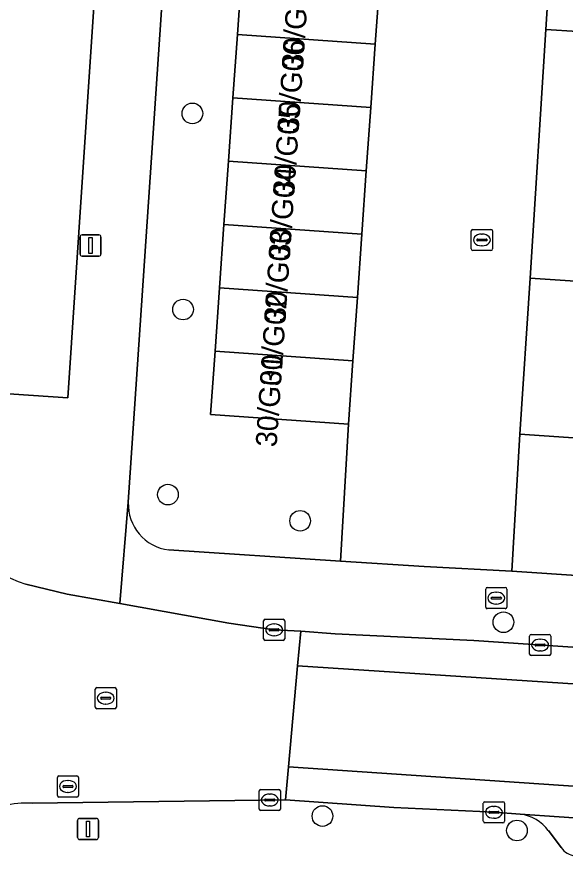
# Model space of a CAD drawing. Extents: x 161848 to 162726, y 385382 to 386521.
# Drawn here: x 162027.96 to 162053.93, y 385740.75 to 385781.28 of the extents above; entities that cross this region are included whole.
import ezdxf

# ---------------------------------------------------------------- set-up
doc = ezdxf.new("R2010")
doc.units = 0
for name, color, linetype in [('IMGEO_Boom', 7, 'Continuous'), ('IMGEO_Brandkraan', 7, 'Continuous'), ('IMGEO_Erf', 7, 'Continuous'), ('IMGEO_Groenvoorziening', 7, 'Continuous'), ('IMGEO_Kolk', 7, 'Continuous'), ('IMGEO_Lichtmast', 7, 'Continuous'), ('IMGEO_Muur', 7, 'Continuous'), ('IMGEO_Pand', 7, 'Continuous'), ('IMGEO_Pand_nummerreeks', 7, 'Continuous'), ('IMGEO_Parkeervlak_open', 7, 'Continuous'), ('IMGEO_Rijbaan_lokaal_gesloten', 7, 'Continuous'), ('IMGEO_Rijbaan_lokaal_open', 7, 'Continuous'), ('IMGEO_Rioolput', 7, 'Continuous'), ('IMGEO_Voetpad_open', 7, 'Continuous')]:
    doc.layers.add(name, color=color, linetype=linetype)

msp = doc.modelspace()

# ---------------------------------------------------------------- linework, layer by layer
at = {"layer": 'IMGEO_Boom'}
for centre in [(162036.258, 385776.72), (162035.814, 385767.445), (162035.099, 385758.689), (162041.355, 385757.451), (162050.975, 385752.654), (162042.412, 385743.486), (162051.615, 385742.801)]:
    msp.add_circle(centre, 0.489, dxfattribs=at)
at = {"layer": 'IMGEO_Brandkraan'}
for p, q in [((162050.134, 385753.369), (162050.134, 385754.221)), ((162050.209, 385754.295), (162051.061, 385754.295)), ((162051.135, 385754.221), (162051.135, 385753.369)), ((162050.393, 385753.789), (162050.393, 385753.801)), ((162050.831, 385753.752), (162050.433, 385753.752)), ((162050.436, 385753.838), (162050.834, 385753.838)), ((162050.622, 385754.075), (162050.647, 385754.075)), ((162050.877, 385753.801), (162050.877, 385753.789)), ((162050.645, 385753.515), (162050.62, 385753.515)), ((162051.061, 385753.295), (162050.209, 385753.295))]:
    msp.add_line(p, q, dxfattribs=at)
for points in [[(162050.134, 385753.369), (162050.134, 385754.221)], [(162050.209, 385754.295), (162051.061, 385754.295)], [(162051.135, 385754.221), (162051.135, 385753.369)], [(162051.061, 385753.295), (162050.209, 385753.295)]]:
    msp.add_lwpolyline(points, dxfattribs=at)
for centre, radius, start, end in [((162050.211, 385754.219), 0.0765, 91.552, 178.448), ((162050.211, 385754.219), 0.0765, 91.552, 178.448), ((162051.059, 385754.219), 0.0765, 1.552, 88.448), ((162051.059, 385754.219), 0.0765, 1.552, 88.448), ((162050.433, 385753.798), 0.0403, 85.8775, 175.7526), ((162050.43, 385753.788), 0.0366, 178.938, 274.7102), ((162050.834, 385753.795), 0.043, 264.8664, 352.4533), ((162050.838, 385753.8), 0.0386, 1.7309, 96.639), ((162050.211, 385753.371), 0.0765, 181.552, 268.448), ((162050.211, 385753.371), 0.0765, 181.552, 268.448), ((162051.059, 385753.371), 0.0765, 271.552, 358.448), ((162051.059, 385753.371), 0.0765, 271.552, 358.448)]:
    msp.add_arc(centre, radius, start, end, dxfattribs=at)
for centre, major_axis, ratio, start_param, end_param in [((162050.621, 385753.795), (-0.387, 0.002), 0.722429, 4.712389, 7.853982), ((162050.646, 385753.795), (-0.39, 0.002), 0.717154, 1.570796, 4.712389)]:
    msp.add_ellipse(centre, major_axis=major_axis, ratio=ratio, start_param=start_param, end_param=end_param, dxfattribs=at)
at = {"layer": 'IMGEO_Erf'}
msp.add_lwpolyline([(162054.482, 385780.596), (162052.981, 385780.69), (162052.24, 385768.934), (162057.229, 385768.602)], dxfattribs=at)
msp.add_lwpolyline([(162099.847, 385758.273), (162093.792, 385758.685), (162087.821, 385759.091), (162081.851, 385759.498), (162075.881, 385759.904), (162069.91, 385760.31), (162063.94, 385760.716), (162057.97, 385761.123), (162051.749, 385761.546), (162051.378, 385755.062), (162099.417, 385751.847)], close=True, dxfattribs=at)
at = {"layer": 'IMGEO_Groenvoorziening'}
for points in [[(162035.139, 385756.073), (162043.266, 385755.546), (162043.64, 385762.023), (162037.117, 385762.484), (162037.329, 385765.48), (162037.541, 385768.476), (162037.752, 385771.472), (162037.964, 385774.467), (162038.176, 385777.463), (162038.388, 385780.459), (162038.599, 385783.455), (162038.811, 385786.451), (162039.023, 385789.447), (162039.235, 385792.443), (162039.446, 385795.438), (162039.658, 385798.434), (162039.87, 385801.43), (162040.02, 385801.419), (162040.331, 385805.804), (162039.555, 385805.85)], [(162036.292, 385803.74), (162033.225, 385758.329)]]:
    msp.add_lwpolyline(points, dxfattribs=at)
msp.add_arc((162035.408, 385758.242), 2.185, 177.7058, 262.9171, dxfattribs=at)
at = {"layer": 'IMGEO_Kolk'}
for p, q in [((162049.455, 385770.312), (162049.455, 385771.164)), ((162049.53, 385771.238), (162050.382, 385771.238)), ((162050.456, 385771.164), (162050.456, 385770.312)), ((162049.714, 385770.732), (162049.714, 385770.744)), ((162049.757, 385770.781), (162050.155, 385770.781)), ((162049.943, 385771.018), (162049.968, 385771.018)), ((162050.198, 385770.744), (162050.198, 385770.732)), ((162050.152, 385770.695), (162049.754, 385770.695)), ((162049.966, 385770.458), (162049.941, 385770.458)), ((162050.382, 385770.238), (162049.53, 385770.238)), ((162039.625, 385751.867), (162039.625, 385752.719)), ((162039.7, 385752.793), (162040.552, 385752.793)), ((162040.113, 385752.573), (162040.138, 385752.573)), ((162040.626, 385752.719), (162040.626, 385751.867)), ((162039.884, 385752.287), (162039.884, 385752.299)), ((162040.322, 385752.25), (162039.924, 385752.25)), ((162039.927, 385752.336), (162040.325, 385752.336)), ((162040.368, 385752.299), (162040.368, 385752.287)), ((162040.552, 385751.793), (162039.7, 385751.793)), ((162040.136, 385752.013), (162040.111, 385752.013)), ((162052.21, 385751.147), (162052.21, 385751.999)), ((162052.285, 385752.073), (162053.137, 385752.073)), ((162052.698, 385751.853), (162052.723, 385751.853)), ((162053.211, 385751.999), (162053.211, 385751.147)), ((162052.469, 385751.567), (162052.469, 385751.579)), ((162052.907, 385751.53), (162052.509, 385751.53)), ((162052.512, 385751.616), (162052.91, 385751.616)), ((162052.721, 385751.293), (162052.696, 385751.293)), ((162052.953, 385751.579), (162052.953, 385751.567)), ((162053.137, 385751.073), (162052.285, 385751.073)), ((162039.419, 385743.818), (162039.419, 385744.67)), ((162039.494, 385744.744), (162040.346, 385744.744)), ((162039.907, 385744.524), (162039.932, 385744.524)), ((162040.42, 385744.67), (162040.42, 385743.818)), ((162039.678, 385744.238), (162039.678, 385744.25)), ((162040.116, 385744.201), (162039.718, 385744.201)), ((162039.721, 385744.287), (162040.119, 385744.287)), ((162040.162, 385744.25), (162040.162, 385744.238)), ((162050.023, 385743.237), (162050.023, 385744.089)), ((162050.098, 385744.163), (162050.95, 385744.163)), ((162051.024, 385744.089), (162051.024, 385743.237)), ((162040.346, 385743.744), (162039.494, 385743.744)), ((162039.93, 385743.964), (162039.905, 385743.964)), ((162050.282, 385743.657), (162050.282, 385743.669)), ((162050.72, 385743.62), (162050.322, 385743.62)), ((162050.325, 385743.706), (162050.723, 385743.706)), ((162050.511, 385743.943), (162050.536, 385743.943)), ((162050.766, 385743.669), (162050.766, 385743.657)), ((162050.534, 385743.383), (162050.509, 385743.383)), ((162050.95, 385743.163), (162050.098, 385743.163))]:
    msp.add_line(p, q, dxfattribs=at)
for points in [[(162049.455, 385770.312), (162049.455, 385771.164)], [(162049.53, 385771.238), (162050.382, 385771.238)], [(162050.456, 385771.164), (162050.456, 385770.312)], [(162050.382, 385770.238), (162049.53, 385770.238)], [(162039.625, 385751.867), (162039.625, 385752.719)], [(162039.7, 385752.793), (162040.552, 385752.793)], [(162040.626, 385752.719), (162040.626, 385751.867)], [(162040.552, 385751.793), (162039.7, 385751.793)], [(162052.21, 385751.147), (162052.21, 385751.999)], [(162052.285, 385752.073), (162053.137, 385752.073)], [(162053.211, 385751.999), (162053.211, 385751.147)], [(162053.137, 385751.073), (162052.285, 385751.073)], [(162039.419, 385743.818), (162039.419, 385744.67)], [(162039.494, 385744.744), (162040.346, 385744.744)], [(162040.42, 385744.67), (162040.42, 385743.818)], [(162050.023, 385743.237), (162050.023, 385744.089)], [(162050.098, 385744.163), (162050.95, 385744.163)], [(162051.024, 385744.089), (162051.024, 385743.237)], [(162040.346, 385743.744), (162039.494, 385743.744)], [(162050.95, 385743.163), (162050.098, 385743.163)]]:
    msp.add_lwpolyline(points, dxfattribs=at)
for centre, radius, start, end in [((162049.532, 385771.162), 0.0765, 91.552, 178.448), ((162049.532, 385771.162), 0.0765, 91.552, 178.448), ((162050.38, 385771.162), 0.0765, 1.552, 88.448), ((162050.38, 385771.162), 0.0765, 1.552, 88.448), ((162049.754, 385770.741), 0.0403, 85.8775, 175.7526), ((162050.159, 385770.743), 0.0386, 1.7309, 96.639), ((162049.751, 385770.731), 0.0366, 178.938, 274.7102), ((162050.155, 385770.738), 0.043, 264.8664, 352.4533), ((162049.532, 385770.314), 0.0765, 181.552, 268.448), ((162049.532, 385770.314), 0.0765, 181.552, 268.448), ((162050.38, 385770.314), 0.0765, 271.552, 358.448), ((162050.38, 385770.314), 0.0765, 271.552, 358.448), ((162039.702, 385752.717), 0.0765, 91.552, 178.448), ((162039.702, 385752.717), 0.0765, 91.552, 178.448), ((162040.55, 385752.717), 0.0765, 1.552, 88.448), ((162040.55, 385752.717), 0.0765, 1.552, 88.448), ((162039.924, 385752.296), 0.0403, 85.8775, 175.7526), ((162039.921, 385752.286), 0.0366, 178.938, 274.7102), ((162040.325, 385752.293), 0.043, 264.8664, 352.4533), ((162040.329, 385752.298), 0.0386, 1.7309, 96.639), ((162039.702, 385751.869), 0.0765, 181.552, 268.448), ((162039.702, 385751.869), 0.0765, 181.552, 268.448), ((162040.55, 385751.869), 0.0765, 271.552, 358.448), ((162040.55, 385751.869), 0.0765, 271.552, 358.448), ((162052.287, 385751.997), 0.0765, 91.552, 178.448), ((162052.287, 385751.997), 0.0765, 91.552, 178.448), ((162053.135, 385751.997), 0.0765, 1.552, 88.448), ((162053.135, 385751.997), 0.0765, 1.552, 88.448), ((162052.509, 385751.576), 0.0403, 85.8775, 175.7526), ((162052.506, 385751.566), 0.0366, 178.938, 274.7102), ((162052.91, 385751.573), 0.043, 264.8664, 352.4533), ((162052.914, 385751.578), 0.0386, 1.7309, 96.639), ((162052.287, 385751.149), 0.0765, 181.552, 268.448), ((162052.287, 385751.149), 0.0765, 181.552, 268.448), ((162053.135, 385751.149), 0.0765, 271.552, 358.448), ((162053.135, 385751.149), 0.0765, 271.552, 358.448), ((162039.496, 385744.668), 0.0765, 91.552, 178.448), ((162039.496, 385744.668), 0.0765, 91.552, 178.448), ((162040.344, 385744.668), 0.0765, 1.552, 88.448), ((162040.344, 385744.668), 0.0765, 1.552, 88.448), ((162039.718, 385744.247), 0.0403, 85.8775, 175.7526), ((162039.715, 385744.237), 0.0366, 178.938, 274.7102), ((162040.119, 385744.244), 0.043, 264.8664, 352.4533), ((162040.123, 385744.249), 0.0386, 1.7309, 96.639), ((162050.1, 385744.087), 0.0765, 91.552, 178.448), ((162050.1, 385744.087), 0.0765, 91.552, 178.448), ((162050.948, 385744.087), 0.0765, 1.552, 88.448), ((162050.948, 385744.087), 0.0765, 1.552, 88.448), ((162039.496, 385743.82), 0.0765, 181.552, 268.448), ((162039.496, 385743.82), 0.0765, 181.552, 268.448), ((162040.344, 385743.82), 0.0765, 271.552, 358.448), ((162040.344, 385743.82), 0.0765, 271.552, 358.448), ((162050.322, 385743.666), 0.0403, 85.8775, 175.7526), ((162050.319, 385743.656), 0.0366, 178.938, 274.7102), ((162050.723, 385743.663), 0.043, 264.8664, 352.4533), ((162050.727, 385743.668), 0.0386, 1.7309, 96.639), ((162050.1, 385743.239), 0.0765, 181.552, 268.448), ((162050.1, 385743.239), 0.0765, 181.552, 268.448), ((162050.948, 385743.239), 0.0765, 271.552, 358.448), ((162050.948, 385743.239), 0.0765, 271.552, 358.448)]:
    msp.add_arc(centre, radius, start, end, dxfattribs=at)
for centre, major_axis, ratio, start_param, end_param in [((162049.942, 385770.738), (-0.387, 0.002), 0.722429, 4.712389, 7.853982), ((162049.967, 385770.738), (-0.39, 0.002), 0.717154, 1.570796, 4.712389), ((162040.112, 385752.293), (-0.387, 0.002), 0.722429, 4.712389, 7.853982), ((162040.137, 385752.293), (-0.39, 0.002), 0.717154, 1.570796, 4.712389), ((162052.697, 385751.573), (-0.387, 0.002), 0.722429, 4.712389, 7.853982), ((162052.722, 385751.573), (-0.39, 0.002), 0.717154, 1.570796, 4.712389), ((162039.906, 385744.244), (-0.387, 0.002), 0.722429, 4.712389, 7.853982), ((162039.931, 385744.244), (-0.39, 0.002), 0.717154, 1.570796, 4.712389), ((162050.51, 385743.663), (-0.387, 0.002), 0.722429, 4.712389, 7.853982), ((162050.535, 385743.663), (-0.39, 0.002), 0.717154, 1.570796, 4.712389)]:
    msp.add_ellipse(centre, major_axis=major_axis, ratio=ratio, start_param=start_param, end_param=end_param, dxfattribs=at)
at = {"layer": 'IMGEO_Lichtmast'}
for p, q in [((162030.941, 385770.071), (162030.941, 385770.871)), ((162030.941, 385770.871), (162030.941, 385770.071)), ((162031.041, 385770.971), (162031.831, 385770.971)), ((162031.831, 385770.971), (162031.041, 385770.971)), ((162031.931, 385770.871), (162031.931, 385770.071)), ((162031.931, 385770.071), (162031.931, 385770.871)), ((162031.831, 385769.971), (162031.041, 385769.971)), ((162031.041, 385769.971), (162031.831, 385769.971)), ((162030.822, 385742.475), (162030.822, 385743.275)), ((162030.822, 385743.275), (162030.822, 385742.475)), ((162030.922, 385743.375), (162031.712, 385743.375)), ((162031.712, 385743.375), (162030.922, 385743.375)), ((162031.812, 385743.275), (162031.812, 385742.475)), ((162031.812, 385742.475), (162031.812, 385743.275)), ((162031.712, 385742.375), (162030.922, 385742.375)), ((162030.922, 385742.375), (162031.712, 385742.375))]:
    msp.add_line(p, q, dxfattribs=at)
for points in [[(162031.361, 385770.846), (162031.511, 385770.846), (162031.511, 385770.096), (162031.361, 385770.096), (162031.361, 385770.846)], [(162031.242, 385743.25), (162031.392, 385743.25), (162031.392, 385742.5), (162031.242, 385742.5), (162031.242, 385743.25)]]:
    msp.add_lwpolyline(points, dxfattribs=at)
for centre, start, end in [((162031.041, 385770.871), 90, 180), ((162031.041, 385770.871), 90, 180), ((162031.831, 385770.871), 0, 90), ((162031.831, 385770.871), 360, 90), ((162031.041, 385770.071), 180, 270), ((162031.041, 385770.071), 180, 270), ((162031.831, 385770.071), 270, 0), ((162031.831, 385770.071), 270, 0), ((162030.922, 385743.275), 90, 180), ((162030.922, 385743.275), 90, 180), ((162031.712, 385743.275), 0, 90), ((162031.712, 385743.275), 360, 90), ((162030.922, 385742.475), 180, 270), ((162030.922, 385742.475), 180, 270), ((162031.712, 385742.475), 270, 0), ((162031.712, 385742.475), 270, 0)]:
    msp.add_arc(centre, 0.1, start, end, dxfattribs=at)
at = {"layer": 'IMGEO_Muur'}
msp.add_lwpolyline([(162052.981, 385780.697), (162052.24, 385768.934)], dxfattribs=at)
at = {"layer": 'IMGEO_Pand'}
for points in [[(162044.911, 385779.998), (162045.122, 385782.994), (162038.599, 385783.455), (162038.388, 385780.459)], [(162038.388, 385780.459), (162038.176, 385777.463), (162044.699, 385777.002), (162044.911, 385779.998)], [(162037.964, 385774.467), (162044.487, 385774.006), (162044.699, 385777.002), (162038.176, 385777.463)], [(162037.752, 385771.472), (162044.275, 385771.011), (162044.487, 385774.006), (162037.964, 385774.467)], [(162037.541, 385768.476), (162044.064, 385768.015), (162044.275, 385771.011), (162037.752, 385771.472)], [(162058.397, 385768.524), (162057.229, 385768.602), (162052.24, 385768.934), (162051.749, 385761.546), (162057.97, 385761.123)], [(162037.329, 385765.48), (162043.852, 385765.019), (162044.064, 385768.015), (162037.541, 385768.476)], [(162043.64, 385762.023), (162043.852, 385765.019), (162037.329, 385765.48), (162037.117, 385762.484)]]:
    msp.add_lwpolyline(points, close=True, dxfattribs=at)
at = {"layer": 'IMGEO_Parkeervlak_open'}
for points in [[(162025.929, 385763.562), (162030.37, 385763.263), (162032.797, 385799.816), (162028.402, 385800.13)], [(162116.37, 385739.177), (162103.122, 385740.074), (162077.603, 385741.806), (162051.772, 385743.57)], [(162053.099, 385742.794), (162053.704, 385741.994)]]:
    msp.add_lwpolyline(points, dxfattribs=at)
for centre, radius, start, end in [((162051.542, 385741.655), 1.929, 36.1976, 83.1661), ((162054.479, 385742.544), 0.95, 215.3702, 262.9331)]:
    msp.add_arc(centre, radius, start, end, dxfattribs=at)
at = {"layer": 'IMGEO_Rijbaan_lokaal_gesloten'}
msp.add_lwpolyline([(162162.504, 385743.177), (162141.104, 385745.219), (162140.503, 385745.272), (162123.16, 385746.805), (162119.24, 385747.088), (162117.993, 385747.172), (162106.983, 385747.914), (162104.27, 385748.089), (162100.507, 385748.337), (162098.738, 385748.473), (162096.489, 385748.608), (162075.978, 385750), (162061.976, 385750.946), (162049.571, 385751.785), (162043.017, 385752.11), (162041.383, 385752.223), (162041.237, 385750.595), (162081.802, 385747.948), (162119.648, 385745.356), (162154.961, 385742.34), (162177.493, 385740.169)], dxfattribs=at)
for points in [[(162186.362, 385739.314), (162184.046, 385739.537), (162177.493, 385740.169), (162154.961, 385742.34), (162119.648, 385745.356), (162081.802, 385747.948), (162041.237, 385750.595), (162040.807, 385745.812), (162064.724, 385744.182), (162089.667, 385742.424), (162131.864, 385739.672), (162157.058, 385737.16), (162177.9, 385735.148), (162184.65, 385734.497), (162186.826, 385734.287), (162186.585, 385736.898)], [(162186.826, 385734.287), (162184.65, 385734.497), (162177.9, 385735.148), (162157.058, 385737.16), (162131.864, 385739.672), (162089.667, 385742.424), (162064.724, 385744.182), (162040.807, 385745.812), (162040.667, 385744.254), (162045.788, 385743.892), (162049.86, 385743.699), (162050.52, 385743.664), (162051.772, 385743.57), (162077.603, 385741.806), (162103.122, 385740.074), (162116.37, 385739.177), (162118.946, 385739.003), (162130.535, 385738.163), (162140.975, 385737.205), (162162.35, 385735.171), (162179.488, 385733.543), (162180.737, 385733.424), (162184.825, 385733.037), (162186.96, 385732.835)]]:
    msp.add_lwpolyline(points, close=True, dxfattribs=at)
at = {"layer": 'IMGEO_Rijbaan_lokaal_open'}
for points in [[(162045.122, 385782.994), (162044.911, 385779.998), (162044.699, 385777.002), (162044.487, 385774.006), (162044.275, 385771.011), (162044.064, 385768.015), (162043.852, 385765.019), (162043.64, 385762.023), (162043.266, 385755.546), (162047.226, 385755.289), (162051.378, 385755.062), (162051.749, 385761.546), (162052.24, 385768.934), (162052.981, 385780.69), (162052.981, 385780.697), (162053.075, 385782.193)], [(162028.674, 385744.095), (162040.667, 385744.254), (162040.807, 385745.812), (162041.237, 385750.595), (162041.383, 385752.223), (162040.126, 385752.293), (162037.987, 385752.616), (162032.83, 385753.535), (162030.339, 385753.979), (162028.372, 385754.449)]]:
    msp.add_lwpolyline(points, dxfattribs=at)
for centre, radius, start, end in [((162030.008, 385759.561), 5.367, 187.5761, 252.2497), ((162028.481, 385738.786), 5.313, 87.9219, 102.6272)]:
    msp.add_arc(centre, radius, start, end, dxfattribs=at)
at = {"layer": 'IMGEO_Rioolput'}
for p, q in [((162031.658, 385748.635), (162031.658, 385749.487)), ((162031.733, 385749.561), (162032.585, 385749.561)), ((162032.146, 385749.341), (162032.171, 385749.341)), ((162032.659, 385749.487), (162032.659, 385748.635)), ((162031.917, 385749.055), (162031.917, 385749.067)), ((162032.355, 385749.018), (162031.957, 385749.018)), ((162031.96, 385749.104), (162032.358, 385749.104)), ((162032.401, 385749.067), (162032.401, 385749.055)), ((162032.585, 385748.561), (162031.733, 385748.561)), ((162032.169, 385748.781), (162032.144, 385748.781)), ((162029.869, 385744.458), (162029.869, 385745.31)), ((162029.944, 385745.384), (162030.796, 385745.384)), ((162030.87, 385745.31), (162030.87, 385744.458)), ((162030.128, 385744.878), (162030.128, 385744.89)), ((162030.566, 385744.841), (162030.168, 385744.841)), ((162030.171, 385744.927), (162030.569, 385744.927)), ((162030.357, 385745.164), (162030.382, 385745.164)), ((162030.612, 385744.89), (162030.612, 385744.878)), ((162030.38, 385744.604), (162030.355, 385744.604)), ((162030.796, 385744.384), (162029.944, 385744.384))]:
    msp.add_line(p, q, dxfattribs=at)
for points in [[(162031.658, 385748.635), (162031.658, 385749.487)], [(162031.733, 385749.561), (162032.585, 385749.561)], [(162032.659, 385749.487), (162032.659, 385748.635)], [(162032.585, 385748.561), (162031.733, 385748.561)], [(162029.869, 385744.458), (162029.869, 385745.31)], [(162029.944, 385745.384), (162030.796, 385745.384)], [(162030.87, 385745.31), (162030.87, 385744.458)], [(162030.796, 385744.384), (162029.944, 385744.384)]]:
    msp.add_lwpolyline(points, dxfattribs=at)
for centre, radius, start, end in [((162031.735, 385749.485), 0.0765, 91.552, 178.448), ((162031.735, 385749.485), 0.0765, 91.552, 178.448), ((162032.583, 385749.485), 0.0765, 1.552, 88.448), ((162032.583, 385749.485), 0.0765, 1.552, 88.448), ((162031.957, 385749.064), 0.0403, 85.8775, 175.7526), ((162031.954, 385749.054), 0.0366, 178.938, 274.7102), ((162032.358, 385749.061), 0.043, 264.8664, 352.4533), ((162032.362, 385749.066), 0.0386, 1.7309, 96.639), ((162031.735, 385748.637), 0.0765, 181.552, 268.448), ((162031.735, 385748.637), 0.0765, 181.552, 268.448), ((162032.583, 385748.637), 0.0765, 271.552, 358.448), ((162032.583, 385748.637), 0.0765, 271.552, 358.448), ((162029.946, 385745.308), 0.0765, 91.552, 178.448), ((162029.946, 385745.308), 0.0765, 91.552, 178.448), ((162030.794, 385745.308), 0.0765, 1.552, 88.448), ((162030.794, 385745.308), 0.0765, 1.552, 88.448), ((162030.168, 385744.887), 0.0403, 85.8775, 175.7526), ((162030.165, 385744.877), 0.0366, 178.938, 274.7102), ((162030.569, 385744.884), 0.043, 264.8664, 352.4533), ((162030.573, 385744.889), 0.0386, 1.7309, 96.639), ((162029.946, 385744.46), 0.0765, 181.552, 268.448), ((162029.946, 385744.46), 0.0765, 181.552, 268.448), ((162030.794, 385744.46), 0.0765, 271.552, 358.448), ((162030.794, 385744.46), 0.0765, 271.552, 358.448)]:
    msp.add_arc(centre, radius, start, end, dxfattribs=at)
for centre, major_axis, ratio, start_param, end_param in [((162032.145, 385749.061), (-0.387, 0.002), 0.722429, 4.712389, 7.853982), ((162032.17, 385749.061), (-0.39, 0.002), 0.717154, 1.570796, 4.712389), ((162030.356, 385744.884), (-0.387, 0.002), 0.722429, 4.712389, 7.853982), ((162030.381, 385744.884), (-0.39, 0.002), 0.717154, 1.570796, 4.712389)]:
    msp.add_ellipse(centre, major_axis=major_axis, ratio=ratio, start_param=start_param, end_param=end_param, dxfattribs=at)
at = {"layer": 'IMGEO_Voetpad_open'}
for points in [[(162028.372, 385754.449), (162030.339, 385753.979), (162032.83, 385753.535), (162033.225, 385758.329), (162036.292, 385803.74)], [(162028.402, 385800.13), (162032.797, 385799.816), (162030.37, 385763.263), (162025.929, 385763.562)], [(162054.6, 385782.098), (162053.075, 385782.193), (162052.981, 385780.697), (162052.981, 385780.69), (162054.482, 385780.596)], [(162033.225, 385758.329), (162032.83, 385753.535), (162037.987, 385752.616), (162040.126, 385752.293), (162041.383, 385752.223), (162043.017, 385752.11), (162049.571, 385751.785), (162061.976, 385750.946)], [(162051.378, 385755.062), (162047.226, 385755.289), (162043.266, 385755.546), (162035.139, 385756.073)], [(162123.16, 385750.258), (162100.851, 385751.751), (162099.417, 385751.847), (162051.378, 385755.062)], [(162051.772, 385743.57), (162050.52, 385743.664), (162049.86, 385743.699), (162045.788, 385743.892), (162040.667, 385744.254), (162028.674, 385744.095)], [(162053.704, 385741.994), (162053.099, 385742.794)]]:
    msp.add_lwpolyline(points, dxfattribs=at)
for centre, radius, start, end in [((162030.008, 385759.561), 5.367, 187.5761, 252.2497), ((162035.408, 385758.242), 2.185, 177.7058, 262.9171), ((162028.481, 385738.786), 5.313, 87.9219, 102.6272), ((162051.542, 385741.655), 1.929, 36.1976, 83.1661), ((162054.479, 385742.544), 0.95, 215.3702, 262.9331)]:
    msp.add_arc(centre, radius, start, end, dxfattribs=at)

# ---------------------------------------------------------------- texts
at = {"layer": 'IMGEO_Pand_nummerreeks'}
for s, p in [('30/G07', (162041.484, 385778.788)), ('30/G06', (162041.276, 385775.791)), ('30/G05', (162041.067, 385772.794)), ('30/G04', (162040.859, 385769.797)), ('30/G03', (162040.651, 385766.8)), ('30/G02', (162040.442, 385763.797)), ('30/G01', (162040.242, 385760.917))]:
    msp.add_text(s, height=1, rotation=86.0233, dxfattribs=at).set_placement(p)

doc.saveas('drawing.dxf')
